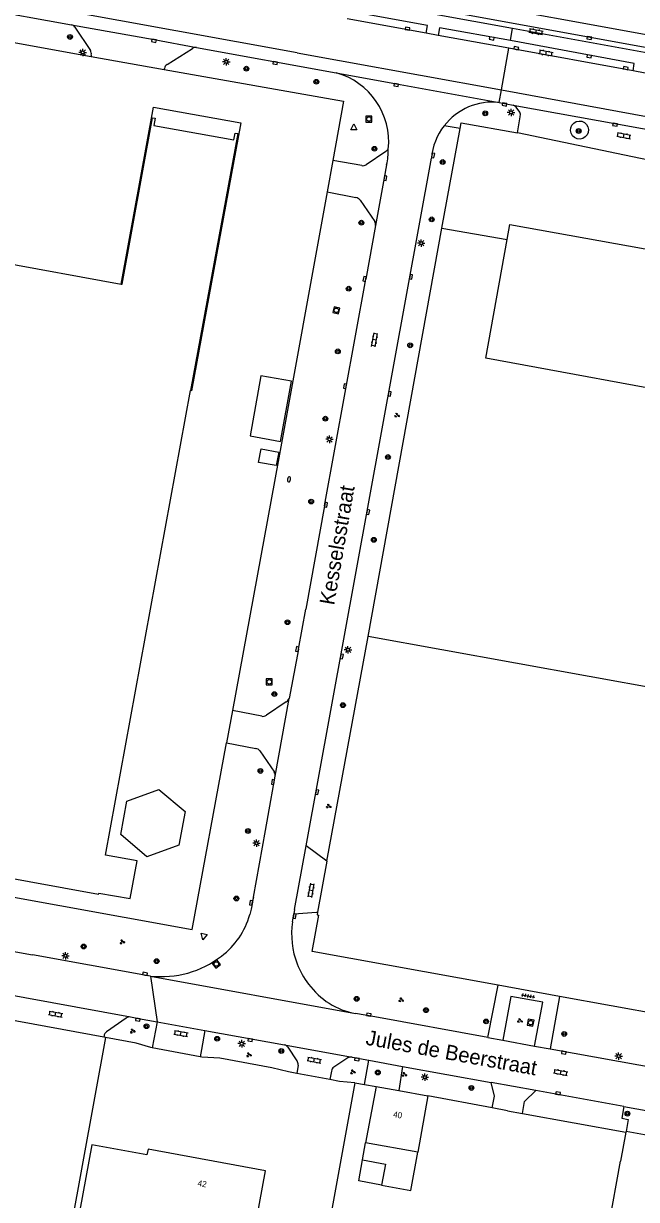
# Model space of a CAD drawing. Extents: x 130998 to 133001, y 398999 to 403002.
# Drawn here: x 131954.5 to 132056.4, y 399442.9 to 399638.5 of the extents above; entities that cross this region are included whole.
import ezdxf

# ---------------------------------------------------------------- set-up
doc = ezdxf.new("R2010")
doc.units = 0
for name, color, linetype in [('gg-afsc-hekwerk', 7, 'Continuous'), ('gg-anno-huisnummerreeks BGT', 7, 'Continuous'), ('gg-anno-openbare ruimte label', 7, 'Continuous'), ('gg-bbg-gedigitaliseerde bebouwing', 7, 'Continuous'), ('gg-bbg-gedigitaliseerde bijgebouw', 7, 'Continuous'), ('gg-bbg-hoofdgebouw', 7, 'Continuous'), ('gg-bbg-lage trafo', 7, 'Continuous'), ('gg-bbg-luifel en loopbrug', 7, 'Continuous'), ('gg-bbg-onder overbouw', 7, 'Continuous'), ('gg-bbg-opslagtank', 7, 'Continuous'), ('gg-bbg-pand overbouw', 7, 'Continuous'), ('gg-knt-verharding', 7, 'Continuous'), ('gg-knt-verharding nz', 7, 'Continuous'), ('gt-grn-groengrens', 7, 'Continuous'), ('gt-grn-weggrens', 7, 'Continuous'), ('gt-symb-boom', 7, 'Continuous'), ('gt-symb-brandkraan', 7, 'Continuous'), ('gt-symb-groenvak', 7, 'Continuous'), ('gt-symb-klinker verharding', 7, 'Continuous'), ('gt-symb-kolk', 7, 'Continuous'), ('gt-symb-lichtmast', 7, 'Continuous'), ('gt-symb-rioolschacht', 7, 'Continuous'), ('gt-symb-tegel verharding', 7, 'Continuous'), ('gt-symb-waterafsluiter', 7, 'Continuous')]:
    doc.layers.add(name, color=color, linetype=linetype)

# ---------------------------------------------------------------- blocks, each defined once
blk = doc.blocks.new('gt0-KOLK')
at = {"layer": 'gt-symb-kolk'}
blk.add_lwpolyline([(0, 0), (0.37, 0), (0.37, 0.4), (-0.38, 0.4), (-0.38, 0), (0, 0)], dxfattribs=at)
blk = doc.blocks.new('gt0-RS')
at = {"layer": 'gt-symb-rioolschacht'}
blk.add_lwpolyline([(-0.5, -0.5), (0.5, -0.5), (0.5, 0.5), (-0.5, 0.5)], close=True, dxfattribs=at)
blk.add_circle((0, 0), 0.375, dxfattribs=at)
blk = doc.blocks.new('gt0-BOOM')
at = {"layer": 'gt-symb-boom'}
for radius in [0.4, 0.2]:
    blk.add_circle((0, 0), radius, dxfattribs=at)
blk = doc.blocks.new('gt0-WAFSL')
at = {"layer": 'gt-symb-waterafsluiter'}
for p, q in [((-0.5, -0.33), (0, 0.67)), ((0, 0.67), (0.5, -0.33)), ((0.5, -0.33), (-0.5, -0.33))]:
    blk.add_line(p, q, dxfattribs=at)
blk = doc.blocks.new('gt0-KL1')
at = {"layer": 'gt-symb-klinker verharding'}
for p, q in [((-1.15, 0.3), (1.15, 0.3)), ((-1, -0.3), (-1, 0.3)), ((-0.5, 0.3), (-0.5, 0.45)), ((0, -0.3), (0, 0.3)), ((0.5, 0.3), (0.5, 0.45)), ((1, -0.3), (1, 0.3)), ((-1.15, -0.3), (1.15, -0.3)), ((-0.5, -0.45), (-0.5, -0.3)), ((0.5, -0.45), (0.5, -0.3))]:
    blk.add_line(p, q, dxfattribs=at)
blk = doc.blocks.new('gt0-LMAST')
at = {"layer": 'gt-symb-lichtmast'}
for p, q in [((-0.18, 0.17), (-0.45, 0.44)), ((-0.01, 0.25), (-0.01, 0.62)), ((0.17, 0.17), (0.44, 0.44)), ((-0.26, 0), (-0.63, 0)), ((-0.18, -0.18), (-0.45, -0.45)), ((-0.01, -0.25), (-0.01, -0.63)), ((0.44, -0.45), (0.17, -0.18)), ((0.24, 0), (0.62, 0))]:
    blk.add_line(p, q, dxfattribs=at)
blk.add_circle((-0.01, 0), 0.25, dxfattribs=at)
blk = doc.blocks.new('gt0-GRVAK')
at = {"layer": 'gt-symb-groenvak'}
for p, q in [((-0.11, 0.19), (-0.23, 0.24)), ((-0.18, 0.15), (0.09, 0.15)), ((-0.09, 0.21), (-0.16, 0.32)), ((-0.05, 0.21), (-0.05, 0.39)), ((0, 0.21), (0.06, 0.32)), ((0.01, 0.19), (0.13, 0.24)), ((0.26, -0.05), (0.2, 0.06)), ((0.3, -0.05), (0.3, 0.13)), ((0.35, -0.05), (0.41, 0.06)), ((-0.24, -0.23), (-0.36, -0.18)), ((-0.32, -0.26), (-0.05, -0.26)), ((-0.23, -0.21), (-0.29, -0.09)), ((-0.18, -0.2), (-0.18, -0.02)), ((-0.14, -0.21), (-0.07, -0.09)), ((-0.12, -0.23), (0, -0.18)), ((0.24, -0.07), (0.12, -0.02)), ((0.17, -0.11), (0.44, -0.11)), ((0.37, -0.07), (0.49, -0.02))]:
    blk.add_line(p, q, dxfattribs=at)
blk = doc.blocks.new('gt0-TEG1')
at = {"layer": 'gt-symb-tegel verharding'}
for p, q in [((-1.12, 0), (1.12, 0)), ((-0.9, -0.25), (-0.9, 0.25)), ((-0.45, -0.25), (-0.45, 0.25)), ((0, -0.25), (0, 0.25)), ((0.45, -0.25), (0.45, 0.25)), ((0.9, -0.25), (0.9, 0.25))]:
    blk.add_line(p, q, dxfattribs=at)
blk = doc.blocks.new('gt0-BR')
at = {"layer": 'gt-symb-brandkraan'}
for centre, radius, start, end in [((-0.24, 0), 0.206, 107.5669, 252.4331), ((0.6, -2.66), 3, 106.892, 107.5669), ((0, -0.69), 0.938, 73.108, 106.892), ((-0.6, -2.66), 3, 72.4331, 73.108), ((0.24, 0), 0.206, 287.567, 72.4331), ((0.6, 2.66), 3, 252.4331, 253.108), ((0, 0.69), 0.938, 253.108, 286.8921), ((-0.6, 2.66), 3, 286.8921, 287.567)]:
    blk.add_arc(centre, radius, start, end, dxfattribs=at)

msp = doc.modelspace()

# ---------------------------------------------------------------- linework, layer by layer
at = {"layer": 'gg-afsc-hekwerk'}
for p, q in [((131886.97, 399647.36), (131965.72, 399633.04)), ((131965.72, 399633.04), (131977.87, 399630.87)), ((132005.94, 399615.77), (132004.99, 399610.51)), ((132011.81, 399536.55), (132024.07, 399604.46)), ((132024.07, 399604.46), (132034.92, 399602.61)), ((131989.24, 399524.21), (131988.27, 399518.82)), ((131967.83, 399469.88), (131951.28, 399472.91)), ((131968.12, 399469.82), (131944.82, 399342.16)), ((131968.12, 399469.82), (131967.83, 399469.88)), ((131983.86, 399466.6), (131975.88, 399468.09)), ((132005.43, 399462.79), (131999.92, 399463.84)), ((132009.58, 399462.26), (131986.49, 399335.68)), ((132009.58, 399462.26), (132011.21, 399461.97)), ((132011.21, 399461.97), (132013.12, 399461.63)), ((132032.46, 399458.1), (132021.74, 399460.11)), ((132034.98, 399457.63), (132032.46, 399458.1)), ((132034.98, 399457.63), (132037.46, 399457.18)), ((132037.46, 399457.18), (132054.69, 399454.08))]:
    msp.add_line(p, q, dxfattribs=at)
for points in [[(131977.87, 399630.87), (132007.73, 399625.64), (132005.94, 399615.77)], [(132004.99, 399610.51), (131996.83, 399565.68), (131989.24, 399524.21)], [(131827.76, 399515.84), (131982.56, 399487.77), (131988.27, 399518.82)], [(131975.88, 399468.09), (131975.68, 399468.12), (131973.24, 399468.89), (131968.12, 399469.82)], [(131999.92, 399463.84), (131998.57, 399464.1), (131995.79, 399464.74), (131987.13, 399466.34), (131984.14, 399466.55), (131983.86, 399466.6)], [(132009.58, 399462.26), (132007.02, 399462.49), (132005.43, 399462.79)]]:
    msp.add_lwpolyline(points, dxfattribs=at)
at = {"layer": 'gg-bbg-gedigitaliseerde bebouwing'}
for p, q in [((132021.74, 399460.11), (132020.08, 399450.72)), ((132020.08, 399450.72), (132011.38, 399452.26))]:
    msp.add_line(p, q, dxfattribs=at)
at = {"layer": 'gg-bbg-gedigitaliseerde bijgebouw'}
for points in [[(132014.02, 399445.24), (132010.23, 399445.95), (132010.87, 399449.44)], [(132010.87, 399449.44), (132014.67, 399448.73), (132014.02, 399445.24)]]:
    msp.add_lwpolyline(points, dxfattribs=at)
at = {"layer": 'gg-bbg-hoofdgebouw'}
for p, q in [((131860.42, 399615.34), (131970.73, 399595.18)), ((132031.36, 399582.84), (132034.92, 399602.61)), ((132004.94, 399499.15), (132011.81, 399536.55)), ((132067.2, 399526.5), (132011.81, 399536.55)), ((132004.94, 399499.15), (132003.38, 399490.66)), ((132043.64, 399476.62), (132033.41, 399478.49)), ((132075.89, 399470.75), (132043.64, 399476.62)), ((132013.12, 399461.63), (132011.38, 399452.26)), ((132013.12, 399461.63), (132016.91, 399460.96)), ((132016.91, 399460.96), (132021.74, 399460.11)), ((132054.69, 399454.08), (132053.8, 399449.24)), ((132054.7, 399454.16), (132054.69, 399454.08)), ((132061.24, 399452.97), (132054.7, 399454.16)), ((132051.42, 399436.22), (132053.8, 399449.24))]:
    msp.add_line(p, q, dxfattribs=at)
for points in [[(131844.62, 399607.32), (131844.61, 399607.24), (131844.66, 399607.23), (131828.51, 399518.95), (131966.95, 399493.64), (131967, 399493.85), (131972.23, 399492.96), (131973.37, 399499.22), (131968.14, 399500.17), (131982.28, 399577.46)], [(132034.92, 399602.61), (132035.36, 399605.08), (132072.68, 399598.37), (132073.82, 399605.07)], [(132082, 399557.07), (132065.87, 399560.01), (132068.71, 399575.96), (132031.36, 399582.84)], [(132003.38, 399490.66), (132003.3, 399490.23), (132003.62, 399490.17)], [(132033.41, 399478.49), (132002.52, 399484.11), (132003.62, 399490.17)], [(131995.31, 399398.82), (132001.8, 399434.46), (131992.64, 399436.12), (131994.73, 399447.61), (131975.19, 399451.2), (131975.02, 399450.29), (131965.82, 399451.96), (131957.35, 399405.73)]]:
    msp.add_lwpolyline(points, dxfattribs=at)
at = {"layer": 'gg-bbg-lage trafo'}
msp.add_lwpolyline([(131996.94, 399567.23), (131996.53, 399564.97), (131993.59, 399565.49), (131994, 399567.75), (131996.94, 399567.23)], dxfattribs=at)
at = {"layer": 'gg-bbg-luifel en loopbrug'}
msp.add_line((132010.87, 399449.44), (132011.38, 399452.26), dxfattribs=at)
for points in [[(131993.98, 399579.9), (131992.18, 399569.91), (131997.24, 399569), (131999.04, 399579), (131993.98, 399579.9)], [(132014.02, 399445.24), (132018.9, 399444.34), (132020.08, 399450.72)]]:
    msp.add_lwpolyline(points, dxfattribs=at)
at = {"layer": 'gg-bbg-onder overbouw'}
msp.add_lwpolyline([(131970.73, 399595.18), (131970.9, 399595.15), (131975.96, 399622.85), (131976.36, 399622.77), (131976.16, 399621.59), (131989.49, 399619.16), (131989.71, 399620.32), (131990.11, 399620.25), (131982.28, 399577.46)], dxfattribs=at)
at = {"layer": 'gg-bbg-opslagtank'}
msp.add_lwpolyline([(131971.68, 399509.16), (131977.01, 399511.06), (131981.35, 399507.39), (131980.33, 399501.8), (131974.98, 399499.89), (131970.65, 399503.57), (131971.68, 399509.16)], dxfattribs=at)
at = {"layer": 'gg-bbg-pand overbouw'}
msp.add_lwpolyline([(131970.73, 399595.18), (131976.11, 399624.64), (131990.61, 399622), (131982.44, 399577.43), (131982.28, 399577.46)], dxfattribs=at)
at = {"layer": 'gg-knt-verharding'}
for p, q in [((132016.52, 399641.29), (132035.83, 399637.77)), ((131963.02, 399637.96), (131965.6, 399634.04)), ((132021.45, 399636.92), (132008.32, 399639.31)), ((132035.83, 399637.77), (132066.13, 399632.24)), ((132023.44, 399636.56), (132021.45, 399636.92)), ((132035.22, 399634.42), (132023.44, 399636.56)), ((131978.36, 399631.74), (131982.57, 399634.4)), ((131983.25, 399634.57), (132006.46, 399630.33)), ((132055.88, 399630.66), (132035.22, 399634.42)), ((131965.75, 399633.3), (131965.72, 399633.04)), ((131977.87, 399630.87), (131977.91, 399631.08)), ((132057.86, 399630.3), (132055.88, 399630.66)), ((132033.58, 399625.41), (132035.9, 399624.98)), ((132035.9, 399624.98), (132070.25, 399618.73)), ((132024.07, 399604.46), (132027.1, 399621.05)), ((132001.48, 399501.68), (132022.33, 399616.13)), ((132010.74, 399614.89), (132005.94, 399615.77)), ((132004.99, 399610.51), (132009.78, 399609.57)), ((132010.45, 399609.15), (132012.9, 399605.59)), ((132013.04, 399604.92), (132011.4, 399596.01)), ((132004.55, 399558.3), (132011.4, 399596.01)), ((132004.55, 399558.3), (132001.43, 399541.1)), ((132000.21, 399534.41), (132001.43, 399541.1)), ((132000.21, 399534.41), (131998.64, 399526.21)), ((131996.34, 399513.27), (131998.64, 399526.21)), ((131994.11, 399523.27), (131989.24, 399524.21)), ((131998.19, 399525.66), (131994.87, 399523.43)), ((131988.27, 399518.82), (131993.12, 399517.91)), ((131993.77, 399517.51), (131996.2, 399513.94)), ((131995.19, 399506.76), (131996.34, 399513.27)), ((131994.74, 399504.28), (131995.19, 399506.76)), ((131992.72, 399493.16), (131994.74, 399504.28)), ((132004.94, 399499.15), (132001.48, 399501.68)), ((131992.64, 399492.76), (131992.55, 399492.3)), ((131992.72, 399493.16), (131992.64, 399492.76)), ((131999.22, 399489.05), (131999.44, 399490.41)), ((131935.96, 399487.19), (131955.95, 399483.56)), ((131974.94, 399480.15), (131955.95, 399483.56)), ((131975.59, 399480.03), (131974.94, 399480.15)), ((132031.69, 399469.8), (132033.41, 399478.49)), ((132043.64, 399476.62), (132042.09, 399467.92)), ((131971.55, 399473.05), (131968.29, 399470.73)), ((131972.27, 399473.22), (131973.63, 399472.96)), ((132012.89, 399473.22), (132009.69, 399473.78)), ((132031.69, 399469.8), (132012.89, 399473.22)), ((131973.63, 399472.96), (131976.69, 399472.41)), ((131976.69, 399472.41), (131975.88, 399468.09)), ((131967.87, 399470.09), (131967.83, 399469.88)), ((131984.62, 399470.97), (131997.9, 399468.57)), ((132031.69, 399469.8), (132034.23, 399469.34)), ((132034.23, 399469.34), (132039.49, 399468.39)), ((131998.46, 399468.19), (131999.97, 399465.94)), ((132039.49, 399468.39), (132042.09, 399467.92)), ((132042.09, 399467.92), (132074.3, 399462.07)), ((132000.14, 399465.21), (131999.92, 399463.84)), ((132008.42, 399466.4), (132006.11, 399464.86)), ((132009.17, 399466.53), (132011.94, 399466.01)), ((132011.94, 399466.01), (132017.54, 399465)), ((132005.7, 399464.21), (132005.43, 399462.79)), ((132017.54, 399465), (132032.27, 399462.32)), ((132039.71, 399460.97), (132032.27, 399462.32)), ((132054.36, 399458.32), (132039.71, 399460.97)), ((132054.36, 399458.32), (132061.97, 399456.94))]:
    msp.add_line(p, q, dxfattribs=at)
for points in [[(131891.99, 399651.17), (131931.68, 399643.94), (131962.46, 399638.35)], [(132009.08, 399643.52), (132097.27, 399627.46), (132104.74, 399626.02), (132105.09, 399628.18)], [(132021.45, 399636.92), (132021.67, 399638.21), (132008.55, 399640.59)], [(131962.46, 399638.35), (131976.2, 399635.87), (131983.25, 399634.57)], [(132035.46, 399635.69), (132023.7, 399637.85), (132023.44, 399636.56)], [(132055.88, 399630.66), (132056.07, 399631.91), (132035.46, 399635.69)], [(132006.46, 399630.33), (132016.5, 399628.52), (132033.58, 399625.41)], [(132036.62, 399620.34), (132037.1, 399623.04), (132037.14, 399623.43), (132037.05, 399623.81), (132036.43, 399624.6), (132036.17, 399624.87), (132035.9, 399624.98)], [(132027.1, 399621.05), (132027.28, 399622.04), (132036.62, 399620.34)], [(132045.57, 399620.28), (132045.47, 399620.74), (132045.52, 399621.2), (132045.71, 399621.63), (132046.02, 399621.98), (132046.43, 399622.22), (132046.89, 399622.31), (132047.35, 399622.27), (132047.78, 399622.08), (132048.13, 399621.76), (132048.36, 399621.36), (132048.46, 399620.9), (132048.41, 399620.43), (132048.22, 399620), (132047.91, 399619.66), (132047.51, 399619.42), (132047.05, 399619.32), (132046.58, 399619.37), (132046.15, 399619.56), (132045.8, 399619.87), (132045.57, 399620.28)], [(132015.15, 399617.63), (132014.73, 399617.23), (132011.49, 399615.04)], [(132014.88, 399615.05), (132014.46, 399612.85), (132013.04, 399604.92)], [(131992.55, 399492.3), (131992.34, 399491.17), (131992.12, 399490.26)], [(131999.44, 399490.41), (132003.23, 399490.69), (132003.38, 399490.66)], [(132039.49, 399468.39), (132040.87, 399475.69), (132035.53, 399476.62), (132034.23, 399469.34)], [(131984.62, 399470.97), (131984.08, 399467.8), (131983.86, 399466.6)], [(132032.46, 399458.1), (132032.83, 399460.05), (132032.27, 399462.32)], [(132037.46, 399457.18), (132037.8, 399459.15), (132039.71, 399460.97)], [(132054.36, 399458.32), (132054.01, 399456.39), (132055.07, 399456.18), (132054.7, 399454.16)]]:
    msp.add_lwpolyline(points, dxfattribs=at)
for centre, radius, start, end in [((131962.24, 399637.45), 0.924, 33.227, 76.7478), ((131964.79, 399633.49), 0.982, 348.6306, 34.255), ((131983.15, 399633.54), 1.04, 84.1338, 123.5406), ((131978.95, 399630.85), 1.07, 123.7212, 167.4246), ((132003.35, 399618.88), 11.87, 353.9463, 74.795), ((132032.51, 399615.25), 10.22, 83.9986, 142.0604), ((132032.51, 399615.25), 10.22, 142.0522, 175.0596), ((132005.43, 399617.35), 9.72, 346.3154, 1.6342), ((132010.94, 399615.86), 0.986, 258.3594, 303.7585), ((132009.69, 399608.68), 0.898, 32.0112, 84.0397), ((132012.06, 399605.05), 0.989, 352.0334, 32.6804), ((131997.74, 399526.49), 0.937, 298.378, 342.8385), ((131994.27, 399524.37), 1.12, 261.589, 302.5287), ((131992.95, 399516.93), 1, 35.3389, 79.9959), ((131995.37, 399513.41), 0.982, 351.6257, 32.784), ((131979.58, 399493.76), 13.02, 306.9402, 344.4187), ((132012.64, 399487), 13.57, 171.3013, 201.3917), ((131977.4, 399496.29), 16.36, 263.632, 307.706), ((132012.65, 399487.01), 13.59, 201.4122, 217.7274), ((132011.94, 399485.97), 12.39, 215.9239, 259.5563), ((131972.11, 399472.27), 0.958, 80.7723, 125.9405), ((131968.79, 399469.94), 0.931, 122.4014, 171.0878), ((131997.7, 399467.66), 0.927, 34.6915, 77.4105), ((131999.2, 399465.38), 0.955, 349.9815, 35.8114), ((132008.98, 399465.44), 1.11, 80.038, 120.0042), ((132006.58, 399464.11), 0.883, 122.1089, 173.4199)]:
    msp.add_arc(centre, radius, start, end, dxfattribs=at)
at = {"layer": 'gg-knt-verharding nz'}
for p, q in [((132000, 399633.66), (131795.72, 399670.84)), ((132009.46, 399645.58), (132105.09, 399628.18)), ((132000, 399633.66), (132007.05, 399632.38)), ((132007.05, 399632.38), (132033.96, 399627.48)), ((132033.96, 399627.48), (132185.34, 399599.93)), ((131999.56, 399491.09), (132001.48, 399501.68)), ((131999.56, 399491.09), (131999.44, 399490.41)), ((131948.36, 399477.59), (131972.27, 399473.22)), ((131976.69, 399472.41), (131984.62, 399470.97)), ((131997.9, 399468.57), (132009.17, 399466.53))]:
    msp.add_line(p, q, dxfattribs=at)
at = {"layer": 'gt-grn-groengrens'}
for p, q in [((132027.1, 399621.05), (132024.45, 399621.53)), ((132011.21, 399461.97), (132011.94, 399466.01)), ((132017.54, 399465), (132016.91, 399460.96))]:
    msp.add_line(p, q, dxfattribs=at)
at = {"layer": 'gt-grn-weggrens'}
for p, q in [((132035.46, 399635.69), (132035.83, 399637.77)), ((132033.96, 399627.48), (132035.22, 399634.42)), ((132033.58, 399625.41), (132033.96, 399627.48)), ((132068.22, 399613.72), (132036.62, 399620.34)), ((131975.59, 399480.03), (132009.69, 399473.78)), ((131975.59, 399480.03), (131976.69, 399472.41))]:
    msp.add_line(p, q, dxfattribs=at)

# ---------------------------------------------------------------- block references
at = {"layer": 'gt-symb-boom'}
for p in [(131962.21, 399636.31), (131991.55, 399631.02), (132003.19, 399628.85), (132031.28, 399623.6), (132046.82, 399620.66), (132012.85, 399617.7), (132024.2, 399615.49), (132022.38, 399605.95), (132010.68, 399605.39), (132008.57, 399594.41), (132018.8, 399585), (132006.77, 399583.98), (132004.69, 399572.78), (132015.1, 399566.4), (132002.32, 399558.99), (132012.75, 399552.62), (131998.39, 399538.91), (131996.21, 399526.95), (132007.61, 399525.11), (131993.89, 399514.16), (131991.81, 399504.17), (131989.89, 399492.94), (131964.49, 399484.95), (131976.62, 399482.51), (132009.9, 399476.24), (132021.43, 399474.36), (131974.93, 399471.68), (132031.42, 399472.48), (131986.69, 399469.6), (132044.42, 399470.4), (131997.36, 399467.56), (132013.41, 399463.98), (132028.98, 399461.41), (132054.93, 399457.13)]:
    msp.add_blockref('gt0-BOOM', p, dxfattribs=at)
at = {"layer": 'gt-symb-brandkraan', "rotation": -100.30997039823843}
msp.add_blockref('gt0-BR', (131998.65, 399562.69), dxfattribs=at)
at = {"layer": 'gt-symb-groenvak'}
for p, rotation in [((132016.59, 399573.36), -10.30997039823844), ((132005.22, 399508.3), -10.309970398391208), ((132017.27, 399476.05), -9.905079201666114), ((132037.03, 399472.6), -9.905079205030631), ((132017.8, 399463.64), -9.905079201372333)]:
    msp.add_blockref('gt0-GRVAK', p, dxfattribs=dict(at, rotation=rotation))
for p in [(131970.9, 399485.7), (131972.62, 399470.87), (131991.96, 399466.91), (132009.24, 399464.07)]:
    msp.add_blockref('gt0-GRVAK', p, dxfattribs=at)
at = {"layer": 'gt-symb-klinker verharding'}
for p, rotation in [((132039.74, 399637.19), -10.253598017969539), ((132041.39, 399633.65), -10.140793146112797), ((132054.34, 399619.88), -10.366322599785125), ((132012.88, 399585.9), 79.69002960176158), ((132002.29, 399494.31), -100.07433273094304), ((131959.82, 399473.71), -10.309970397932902), ((131980.67, 399470.47), -10.30997039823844), ((132002.84, 399466.05), -10.30997039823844), ((132043.84, 399463.99), -10.30997039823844)]:
    msp.add_blockref('gt0-KL1', p, dxfattribs=dict(at, rotation=rotation))
at = {"layer": 'gt-symb-kolk'}
for p, rotation in [((132018.37, 399637.89), 169.69002960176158), ((131976.2, 399635.87), 169.77744077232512), ((132032.39, 399636.26), 169.57734546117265), ((132048.62, 399636.32), 169.69002960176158), ((132036.42, 399634.24), -9.556527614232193), ((131996.38, 399632.18), 169.6713347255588), ((132048.59, 399633.28), 169.63367739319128), ((132054.62, 399630.92), -10.366322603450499), ((132016.5, 399628.52), 169.78538303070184), ((132034.51, 399625.28), 169.21838326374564), ((132052.91, 399621.91), 169.63367739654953), ((132022.42, 399616.62), -100.30997039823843), ((132014.46, 399612.85), -100.09119190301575), ((132011.4, 399596.01), 79.69002960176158), ((132018.74, 399596.41), -100.30997039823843), ((132008.16, 399578.14), 79.63367739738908), ((132015.19, 399576.95), -100.25359802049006), ((132004.59, 399558.5), -100.78161673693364), ((132011.61, 399557.28), -100.36632260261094), ((132000.21, 399534.41), 79.63367739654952), ((132007.23, 399533.24), -100.36632260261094), ((131996.18, 399512.28), 79.74640197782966), ((132003.12, 399510.67), -100.25359802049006), ((131992.53, 399492.18), 79.39794170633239), ((131999.38, 399490.05), -99.9050792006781), ((131974.67, 399480.2), -10.140793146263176), ((131973.53, 399472.98), 169.28535610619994), ((132011.88, 399473.4), -10.30997039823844), ((131992.2, 399469.6), 169.74640197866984), ((132044.39, 399467.5), 169.92566727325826), ((132009.97, 399466.38), 169.69002960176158), ((132043.36, 399460.31), -10.433024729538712)]:
    msp.add_blockref('gt0-KOLK', p, dxfattribs=dict(at, rotation=rotation))
at = {"layer": 'gt-symb-lichtmast'}
for p in [(131964.33, 399633.73), (131988.21, 399632.17), (132035.58, 399623.74), (132020.64, 399601.99), (132005.38, 399569.35), (132008.46, 399534.32), (131993.23, 399502.14), (131961.47, 399483.4), (131990.78, 399468.78), (132053.48, 399466.71), (132021.25, 399463.2)]:
    msp.add_blockref('gt0-LMAST', p, dxfattribs=at)
at = {"layer": 'gt-symb-rioolschacht'}
for p in [(132011.93, 399622.65), (131995.36, 399528.99)]:
    msp.add_blockref('gt0-RS', p, dxfattribs=at)
for p, rotation in [((132006.51, 399590.82), 77.35314650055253), ((131986.56, 399482.04), -141.04503970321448), ((132038.82, 399472.27), -10.30997039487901)]:
    msp.add_blockref('gt0-RS', p, dxfattribs=dict(at, rotation=rotation))
at = {"layer": 'gt-symb-tegel verharding', "rotation": -9.848622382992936}
msp.add_blockref('gt0-TEG1', (132038.43, 399476.73), dxfattribs=at)
at = {"layer": 'gt-symb-waterafsluiter'}
msp.add_blockref('gt0-WAFSL', (132009.44, 399621.2), dxfattribs=at)
at = {"layer": 'gt-symb-waterafsluiter', "rotation": 169.80279442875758}
msp.add_blockref('gt0-WAFSL', (131984.45, 399486.73), dxfattribs=at)

# ---------------------------------------------------------------- texts
at = {"layer": 'gg-anno-huisnummerreeks BGT'}
for s, rotation, p in [('40', 350.1, (132015.9, 399456.57)), ('42', 349.6, (131983.38, 399445.12))]:
    msp.add_text(s, height=1, rotation=rotation, dxfattribs=at).set_placement(p)
at = {"layer": 'gg-anno-openbare ruimte label'}
for s, rotation, p in [('Kesselsstraat', 80.2, (132006.15, 399541.65)), ('Jules de Beerstraat', 349.7, (132011.28, 399468.63))]:
    msp.add_text(s, height=2.5, rotation=rotation, dxfattribs=at).set_placement(p)

doc.saveas('drawing.dxf')
